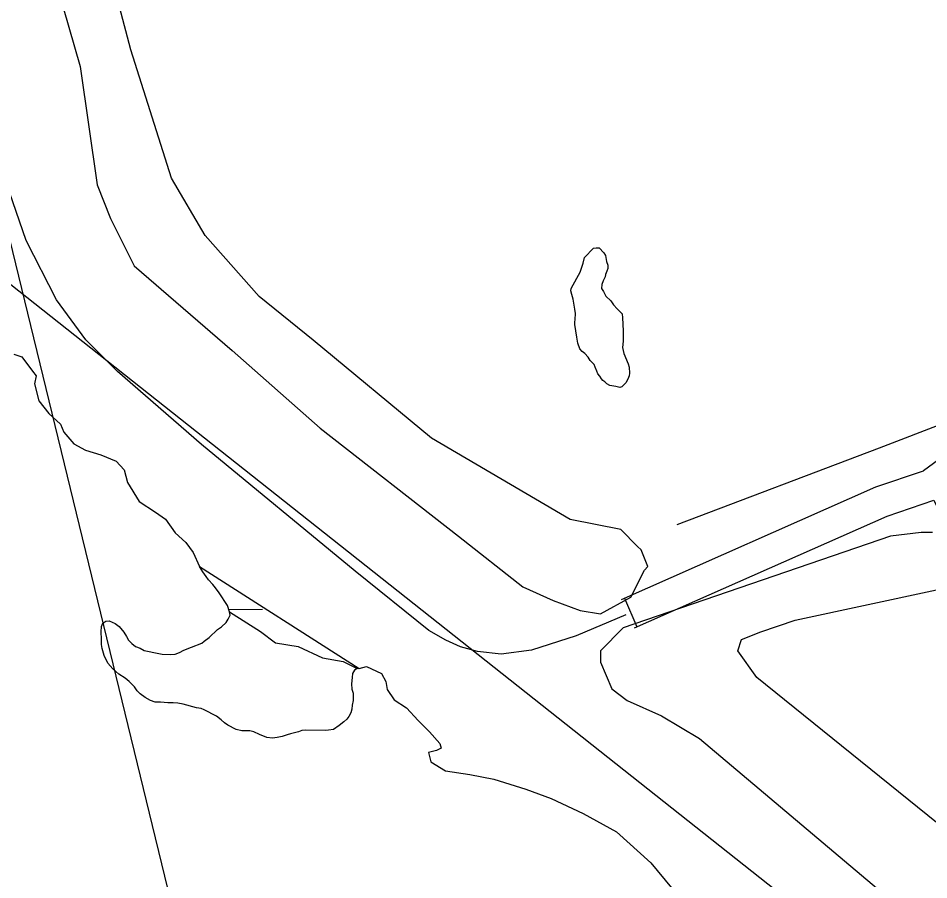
# Model space of a CAD drawing. Extents: x 3694830 to 3732949, y 415201 to 440970.
# Drawn here: x 3700641 to 3701515, y 423196 to 424023 of the extents above; entities that cross this region are included whole.
import ezdxf

# ---------------------------------------------------------------- set-up
doc = ezdxf.new("R2010")
doc.units = 0
for name, color, linetype in [('V-ROAD-CNTR', 7, 'Continuous'), ('V-SITE-VEGE', 7, 'Continuous'), ('V-TOPO-BNDY', 7, 'Continuous'), ('V-TOPO-SHOR', 7, 'Continuous'), ('V-UTIL-LINE', 7, 'Continuous'), ('V-WETL-SWMP', 7, 'Continuous')]:
    doc.layers.add(name, color=color, linetype=linetype)

msp = doc.modelspace()

# ---------------------------------------------------------------- linework, layer by layer
at = {"layer": 'V-ROAD-CNTR'}
msp.add_line((3701223, 423465.97), (3701235.14, 423438.54), dxfattribs=at)
for points in [[(3701224.36, 423449.9), (3701176.76, 423429.92), (3701134.02, 423416.21), (3701104.71, 423412.42), (3701082.14, 423414.75), (3701065.84, 423419.31), (3701051.52, 423425.79), (3701035.3, 423435.04), (3700964.51, 423491.99), (3700817.21, 423613.41), (3700736.51, 423683.4), (3700706.22, 423713.93), (3700678.01, 423752.23), (3700648.95, 423809.27), (3700632.96, 423855.55), (3700608.54, 423956.17), (3700549.52, 424225.44), (3700441.57, 424644.49), (3700300.35, 425241.53), (3700245.21, 425462.77), (3699974.84, 426609.45), (3699752.39, 427522.14), (3699537.91, 428398.82)], [(3703046.09, 424199.04), (3702422.77, 423955.22), (3701905.27, 423752.68), (3701625.6, 423642.91), (3701547.14, 423615.26), (3701510.18, 423588.28)], [(3701232.63, 423437.43), (3701475.15, 423544.76), (3701520.08, 423559.96), (3701521.26, 423557.16), (3701543.34, 423517.59), (3701576.74, 423488.41), (3701611.39, 423481.36), (3701678.65, 423512.81), (3701735.41, 423552.7), (3701904.9, 423626.49), (3702490.89, 423850.06), (3702619.32, 423898.27), (3702631.63, 423901.32), (3702663.12, 423805.27), (3702718.69, 423626.88), (3702747.43, 423580.33), (3702775.81, 423495.28), (3702792.25, 423456.78), (3702825.42, 423386.84), (3702839.66, 423333.84), (3702832.88, 423311.45)], [(3701220.2, 423464.73), (3701464.25, 423572.74), (3701510.18, 423588.28)]]:
    msp.add_lwpolyline(points, dxfattribs=at)
at = {"layer": 'V-SITE-VEGE'}
msp.add_lwpolyline([(3701184.61, 423792.89), (3701193.43, 423801.89), (3701195.85, 423802.33), (3701198.74, 423802.28), (3701203.47, 423797.38), (3701204.88, 423794.95), (3701205.74, 423789.16), (3701207.13, 423785.76), (3701207.07, 423782.39), (3701206.07, 423780), (3701205.05, 423776.65), (3701204.52, 423774.25), (3701202.53, 423770.43), (3701201.51, 423767.07), (3701200.97, 423763.23), (3701202.85, 423760.31), (3701205.18, 423755.93), (3701209.92, 423751.52), (3701212.75, 423747.62), (3701216.05, 423743.71), (3701220.78, 423738.81), (3701221.2, 423734.95), (3701221.95, 423722.42), (3701221.79, 423712.79), (3701221.2, 423706.54), (3701222.55, 423700.73), (3701226.72, 423691.03), (3701227.63, 423687.64), (3701228.01, 423681.86), (3701227.49, 423679.46), (3701226.47, 423676.1), (3701224.49, 423672.77), (3701220.57, 423668.98), (3701218.63, 423668.05), (3701214.79, 423669.08), (3701209.03, 423670.14), (3701206.17, 423671.63), (3701204.27, 423673.59), (3701202.37, 423675.07), (3701200.95, 423676.54), (3701199.55, 423678.97), (3701197.66, 423681.41), (3701196.74, 423683.83), (3701194.88, 423687.72), (3701193.96, 423690.14), (3701190.17, 423694.06), (3701188.3, 423697.46), (3701184.98, 423700.89), (3701182.61, 423702.85), (3701180.24, 423705.3), (3701178.41, 423710.63), (3701177.54, 423716.42), (3701175.34, 423728.5), (3701175.38, 423730.91), (3701175.9, 423733.31), (3701176, 423739.09), (3701175.59, 423743.43), (3701173.83, 423753.09), (3701172.46, 423757.45), (3701171.55, 423760.84), (3701172.07, 423763.24), (3701177.54, 423773.26), (3701180.52, 423778.99), (3701183.56, 423787.6)], close=True, dxfattribs=at)
at = {"layer": 'V-TOPO-BNDY'}
msp.add_line((3701404.15, 420644.31), (3699327.41, 429171.76), dxfattribs=at)
at = {"layer": 'V-TOPO-SHOR'}
for points in [[(3703013.87, 424205.69), (3701467.62, 423609.95), (3701273.5, 423536.32)], [(3700645.57, 424167.52), (3700700.7, 423976.19), (3700716.92, 423862.68), (3700729.89, 423830.26), (3700752.59, 423784.85), (3700846.63, 423703.78), (3700930.95, 423629.19), (3701063.91, 423525.42), (3701125.52, 423476.78), (3701154.71, 423463.81), (3701180.65, 423454.08), (3701200.11, 423450.83), (3701229.3, 423467.05), (3701242.27, 423492.99), (3701245.51, 423496.24), (3701239.03, 423512.45), (3701235.78, 423515.69), (3701219.57, 423531.91), (3701170.93, 423541.64), (3701037.97, 423619.47), (3700924.46, 423713.51), (3700872.58, 423755.67), (3700820.69, 423814.04), (3700788.26, 423869.17), (3700749.35, 423992.4), (3700713.67, 424128.6)], [(3700636.98, 423700.09), (3700644.73, 423697.51), (3700655.06, 423683.74), (3700658.51, 423679.43), (3700656.78, 423671.68), (3700661.09, 423655.32), (3700670.56, 423643.27), (3700681.75, 423632.94), (3700685.2, 423625.19), (3700694.67, 423614), (3700705.86, 423607.97), (3700720.49, 423603.67), (3700735.13, 423597.64), (3700742.88, 423589.03), (3700746.32, 423576.98), (3700757.52, 423558.9), (3700773.01, 423548.57), (3700782.48, 423541.68), (3700791.95, 423528.77), (3700802.28, 423519.29), (3700809.17, 423509.82), (3700815.25, 423496.25)], [(3701518.79, 423529.09), (3701507.79, 423529.09), (3701478.48, 423525.43), (3701221.95, 423437.47), (3701199.96, 423415.49), (3701199.96, 423404.49), (3701210.95, 423378.84), (3701225.61, 423367.85), (3701258.59, 423353.19), (3701295.24, 423331.2), (3701786.31, 422917.09)], [(3700968.4, 423398.56), (3700966.71, 423398.43), (3700963.96, 423396.92), (3700961.96, 423393.84), (3700961.89, 423389.94), (3700961, 423383.71), (3700961.31, 423378.64), (3700962.8, 423374.72), (3700962.69, 423367.7), (3700961.83, 423363.42), (3700961.38, 423359.53), (3700960.54, 423356.04), (3700958.53, 423352.56), (3700956.54, 423349.86), (3700953.76, 423347.18), (3700949.41, 423343.75), (3700943.89, 423339.94), (3700939.2, 423339.24), (3700936.07, 423338.9), (3700917.36, 423339.22), (3700913.46, 423338.89), (3700910.32, 423337.78), (3700902.49, 423335.96), (3700899.35, 423334.84), (3700894.65, 423333.36), (3700889.95, 423332.27), (3700885.26, 423331.57), (3700879.81, 423332.44), (3700872.84, 423335.29), (3700867.43, 423337.72), (3700863.54, 423338.57), (3700855.74, 423338.7), (3700850.31, 423339.96), (3700842.58, 423343.99), (3700839.11, 423346.39), (3700836.03, 423349.17), (3700831.42, 423352.76), (3700819.82, 423358.8), (3700816.72, 423360.02), (3700812.45, 423360.88), (3700799.63, 423364.21), (3700794.58, 423365.08), (3700789.91, 423365.54), (3700784.84, 423365.63), (3700777.83, 423366.14), (3700772.76, 423366.23), (3700768.11, 423367.86), (3700763.09, 423370.68), (3700758.47, 423374.27), (3700755.4, 423377.05), (3700752.73, 423380.99), (3700747.75, 423386.14), (3700743.91, 423389.33), (3700737.73, 423392.94), (3700731.97, 423398.11), (3700727.38, 423403.64), (3700723.61, 423411.12), (3700721.77, 423417.78), (3700721.06, 423421.69), (3700721.14, 423426.76), (3700720.87, 423433.78), (3700721.35, 423438.84), (3700722.57, 423441.94), (3700725.33, 423443.84), (3700728.46, 423444.18), (3700734.26, 423441.74), (3700738.12, 423438.95), (3700742.7, 423433.41), (3700745.36, 423429.08), (3700747.25, 423425.54), (3700750.31, 423422.36), (3700753.78, 423419.58), (3700758.43, 423417.94), (3700762.29, 423415.92), (3700776.28, 423412.96), (3700779.39, 423412.12), (3700787.57, 423411.99), (3700791.87, 423412.3), (3700796.18, 423413.79), (3700800.12, 423416.06), (3700807.58, 423419.06), (3700817.39, 423422.79), (3700819.76, 423424.7), (3700824.5, 423428.13), (3700832.43, 423435.79), (3700836.37, 423438.46), (3700840.73, 423442.67), (3700842.73, 423445.76), (3700844.75, 423449.62), (3700844.02, 423452.76), (3700842.18, 423459.03), (3700834.2, 423471.25), (3700830.77, 423475.99), (3700828.09, 423479.15), (3700823.87, 423483.51), (3700821.59, 423486.67), (3700818.55, 423491.4), (3700815.25, 423496.25)], [(3701540.78, 423235.92), (3701350.21, 423389.83), (3701331.89, 423415.49), (3701335.55, 423426.48), (3701353.88, 423433.81), (3701386.86, 423444.8), (3701522.45, 423474.12)], [(3700844.02, 423452.76), (3700873.7, 423434.11), (3700888.17, 423423.26), (3700909.87, 423419.64), (3700933.38, 423408.79), (3700953.27, 423405.17), (3700966.71, 423398.43)], [(3700968.4, 423398.56), (3700975.54, 423400.3), (3700989.84, 423393.69), (3700994.25, 423385.99), (3700995.35, 423378.29), (3701001.95, 423368.38), (3701014.06, 423360.68), (3701025.06, 423348.57), (3701036.07, 423337.57), (3701045.97, 423326.56), (3701047.07, 423322.16), (3701042.67, 423319.96), (3701034.96, 423317.76), (3701037.17, 423308.95), (3701051.47, 423300.15), (3701074.58, 423296.85), (3701097.69, 423292.45), (3701128.51, 423282.54), (3701152.72, 423273.74), (3701183.53, 423259.43), (3701215.45, 423241.82), (3701248.46, 423212.11), (3701268.27, 423187.9), (3701277.71, 423165.09)]]:
    msp.add_lwpolyline(points, dxfattribs=at)
at = {"layer": 'V-UTIL-LINE'}
msp.add_lwpolyline([(3698993.62, 425837.34), (3700191.72, 424338.19), (3700626.5, 423773.27), (3703781.51, 421275.28), (3704474.98, 420680.93)], dxfattribs=at)
at = {"layer": 'V-WETL-SWMP'}
msp.add_line((3700843.84, 423455.06), (3700875.84, 423455.44), dxfattribs=at)
msp.add_lwpolyline([(3700784.84, 423365.63), (3700777.83, 423366.14), (3700772.76, 423366.23), (3700768.11, 423367.86), (3700763.09, 423370.68), (3700758.47, 423374.27), (3700755.4, 423377.05), (3700752.73, 423380.99), (3700747.75, 423386.14), (3700743.91, 423389.33), (3700737.73, 423392.94), (3700731.97, 423398.11), (3700727.38, 423403.64), (3700723.61, 423411.12), (3700721.77, 423417.78), (3700721.06, 423421.69), (3700721.14, 423426.76), (3700720.87, 423433.78), (3700721.35, 423438.84), (3700722.57, 423441.94), (3700725.33, 423443.84), (3700728.46, 423444.18), (3700734.26, 423441.74), (3700738.12, 423438.95), (3700742.7, 423433.41), (3700745.36, 423429.08), (3700747.25, 423425.54), (3700750.31, 423422.36), (3700753.78, 423419.58), (3700758.43, 423417.94), (3700762.29, 423415.92), (3700776.28, 423412.96), (3700779.39, 423412.12), (3700787.57, 423411.99), (3700791.87, 423412.3), (3700796.18, 423413.79), (3700800.12, 423416.06), (3700807.58, 423419.06), (3700817.39, 423422.79), (3700819.76, 423424.7), (3700824.5, 423428.13), (3700832.43, 423435.79), (3700836.37, 423438.46), (3700840.73, 423442.67), (3700842.73, 423445.76), (3700844.75, 423449.62), (3700844.02, 423452.76), (3700842.18, 423459.03), (3700834.2, 423471.25), (3700830.77, 423475.99), (3700828.09, 423479.15), (3700823.87, 423483.51), (3700821.59, 423486.67), (3700818.55, 423491.4), (3700815.25, 423496.25), (3700968.4, 423398.56), (3700966.71, 423398.43), (3700963.96, 423396.92), (3700961.96, 423393.84), (3700961.89, 423389.94), (3700961, 423383.71), (3700961.31, 423378.64), (3700962.8, 423374.72), (3700962.69, 423367.7), (3700961.83, 423363.42), (3700961.38, 423359.53), (3700960.54, 423356.04), (3700958.53, 423352.56), (3700956.54, 423349.86), (3700953.76, 423347.18), (3700949.41, 423343.75), (3700943.89, 423339.94), (3700939.2, 423339.24), (3700936.07, 423338.9), (3700917.36, 423339.22), (3700913.46, 423338.89), (3700910.32, 423337.78), (3700902.49, 423335.96), (3700899.35, 423334.84), (3700894.65, 423333.36), (3700889.95, 423332.27), (3700885.26, 423331.57), (3700879.81, 423332.44), (3700872.84, 423335.29), (3700867.43, 423337.72), (3700863.54, 423338.57), (3700855.74, 423338.7), (3700850.31, 423339.96), (3700842.58, 423343.99), (3700839.11, 423346.39), (3700836.03, 423349.17), (3700831.42, 423352.76), (3700819.82, 423358.8), (3700816.72, 423360.02), (3700812.45, 423360.88), (3700799.63, 423364.21), (3700794.58, 423365.08), (3700789.91, 423365.54)], close=True, dxfattribs=at)

doc.saveas('drawing.dxf')
